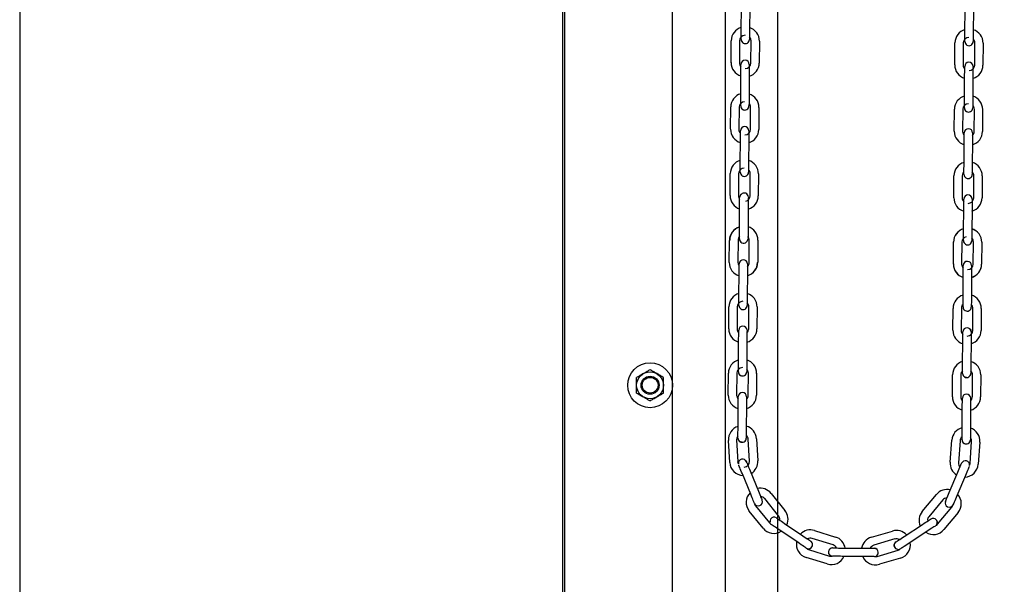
# Model space of a CAD drawing. Header units: inches. Extents: x 170 to 312, y 215 to 248.
# Tile 695 of 987: x 283.38 to 284.315, y 221.217 to 221.752. Entities that reach past the tile are written whole.
import ezdxf

# ---------------------------------------------------------------- set-up
doc = ezdxf.new("R2010")
doc.units = ezdxf.units.IN
doc.header["$LTSCALE"] = 0.25
doc.header["$MEASUREMENT"] = 0
doc.layers.add('ANNOTATIONS', color=1, linetype='Continuous')
doc.layers.add('MOTOR LH', color=7, linetype='Continuous')
doc.styles.add('ARIAL', font='arial.ttf', dxfattribs={"height": 0.09375})
doc.dimstyles.new('STANDARD$0', dxfattribs={"dimtxt": 0.09375, "dimasz": 0.09375, "dimexe": 0.03125, "dimexo": 0.046875, "dimgap": 0.09, "dimtad": 0, "dimtih": 1, "dimtoh": 1, "dimdec": 4, "dimzin": 0, "dimdsep": 46, "dimtxsty": 'ARIAL', "dimcen": 0.09, "dimadec": 0, "dimazin": 0, "dimtfac": 1, "dimtdec": 4, "dimtofl": 0, "dimtmove": 0, "dimatfit": 1, "dimfxl": 1, "dimtolj": 1, "dimtzin": 0, "dimarcsym": 0})

# ---------------------------------------------------------------- blocks, each defined once
blk = doc.blocks.new('*D111')
at = {"layer": 'ANNOTATIONS', "color": 0, "lineweight": -2, "transparency": 16777216}
for p, q in [((283.94286, 224.43674), (285.78883, 224.43674)), ((285.75758, 224.34299), (285.75758, 222.64335)), ((285.75758, 220.50886), (285.75758, 222.20849)), ((285.02705, 220.41511), (285.78883, 220.41511))]:
    blk.add_line(p, q, dxfattribs=at)
at = {"layer": 'ANNOTATIONS', "color": 0, "transparency": 16777216}
for points in [[(285.74195, 224.34299), (285.7732, 224.34299), (285.75758, 224.43674)], [(285.74195, 220.50886), (285.7732, 220.50886), (285.75758, 220.41511)]]:
    blk.add_solid(points, dxfattribs=at)
at = {"layer": 'defpoints', "color": 0, "transparency": 16777216}
for p in [(283.89599, 224.43674), (284.98018, 220.41511), (285.75758, 220.41511)]:
    blk.add_point(p, dxfattribs=at)
at = {"layer": 'ANNOTATIONS', "color": 0, "transparency": 16777216, "insert": (285.75758, 222.42592), "char_height": 0.09375, "attachment_point": 5, "style": 'ARIAL'}
blk.add_mtext('\\A1;OPENING\\PHEIGHT', dxfattribs=at)
blk = doc.blocks.new('*D112')
at = {"layer": 'ANNOTATIONS', "color": 0, "lineweight": -2, "transparency": 16777216}
for p, q in [((283.94286, 225.27272), (286.44381, 225.27272)), ((286.41256, 225.17897), (286.41256, 223.06135)), ((286.41256, 220.50886), (286.41256, 222.62649)), ((285.9474, 220.41511), (286.44381, 220.41511))]:
    blk.add_line(p, q, dxfattribs=at)
at = {"layer": 'ANNOTATIONS', "color": 0, "transparency": 16777216}
for points in [[(286.39694, 225.17897), (286.42819, 225.17897), (286.41256, 225.27272)], [(286.39694, 220.50886), (286.42819, 220.50886), (286.41256, 220.41511)]]:
    blk.add_solid(points, dxfattribs=at)
at = {"layer": 'defpoints', "color": 0, "transparency": 16777216}
for p in [(283.89599, 225.27272), (285.90052, 220.41511), (286.41256, 220.41511)]:
    blk.add_point(p, dxfattribs=at)
at = {"layer": 'ANNOTATIONS', "color": 0, "transparency": 16777216, "insert": (286.41256, 222.84392), "char_height": 0.09375, "attachment_point": 5, "style": 'ARIAL'}
blk.add_mtext('\\A1;TOTAL\\PHEIGHT', dxfattribs=at)

msp = doc.modelspace()

# ---------------------------------------------------------------- linework, layer by layer
at = {"layer": 'MOTOR LH'}
for p, q in [((283.38036, 225.91347), (283.38036, 220.41511)), ((283.89599, 220.41511), (283.89599, 225.91347)), ((283.89781, 220.41779), (283.89781, 225.22508)), ((284.00001, 220.41779), (284.00001, 225.22508)), ((284.05004, 224.94831), (284.05004, 220.41511)), ((284.10007, 220.41779), (284.10007, 224.60767)), ((284.0652, 221.743), (284.06535, 221.76386)), ((284.07323, 221.76381), (284.07308, 221.74294)), ((284.27755, 221.74103), (284.2777, 221.76189)), ((284.28558, 221.76184), (284.28543, 221.74097)), ((284.05553, 221.7117), (284.05568, 221.73255)), ((284.06355, 221.73238), (284.06341, 221.71151)), ((284.07443, 221.71143), (284.07458, 221.7323)), ((284.08245, 221.73224), (284.0823, 221.71138)), ((284.26788, 221.7096), (284.26803, 221.73047)), ((284.2759, 221.73041), (284.27575, 221.70954)), ((284.27749, 221.73178), (284.27749, 221.7318)), ((284.28678, 221.70947), (284.28693, 221.73033)), ((284.2948, 221.73028), (284.29465, 221.70941)), ((284.06476, 221.68), (284.06491, 221.70086)), ((284.07278, 221.70081), (284.07263, 221.67994)), ((284.27711, 221.67803), (284.27726, 221.6989)), ((284.28513, 221.69884), (284.28498, 221.67797)), ((284.05509, 221.64881), (284.05523, 221.66966)), ((284.06311, 221.66938), (284.06296, 221.64851)), ((284.07398, 221.64844), (284.07413, 221.6693)), ((284.082, 221.66925), (284.08186, 221.64838)), ((284.26744, 221.6466), (284.26758, 221.66747)), ((284.27546, 221.66741), (284.27531, 221.64655)), ((284.27704, 221.66879), (284.27704, 221.6688)), ((284.28633, 221.64647), (284.28648, 221.66733)), ((284.29435, 221.66728), (284.29421, 221.64641)), ((284.06298, 221.65205), (284.06296, 221.64851)), ((284.06431, 221.617), (284.06446, 221.63787)), ((284.07233, 221.63781), (284.07219, 221.61694)), ((284.27666, 221.61503), (284.27681, 221.6359)), ((284.28468, 221.63584), (284.28453, 221.61498)), ((284.05464, 221.58557), (284.05479, 221.60644)), ((284.06266, 221.60638), (284.06251, 221.58552)), ((284.07354, 221.58544), (284.07368, 221.6063)), ((284.08156, 221.60625), (284.08141, 221.58538)), ((284.26699, 221.5836), (284.26714, 221.60447)), ((284.27501, 221.60441), (284.27486, 221.58355)), ((284.28589, 221.58347), (284.28603, 221.60434)), ((284.29391, 221.60428), (284.29376, 221.58341)), ((284.06349, 221.55367), (284.06364, 221.57454)), ((284.07189, 221.57481), (284.07174, 221.55395)), ((284.27621, 221.55203), (284.27636, 221.5729)), ((284.27622, 221.55216), (284.27636, 221.57303)), ((284.28424, 221.57297), (284.28409, 221.55198)), ((284.28425, 221.57478), (284.28424, 221.57284)), ((284.05382, 221.52224), (284.05397, 221.54311)), ((284.06222, 221.54338), (284.06207, 221.52252)), ((284.07272, 221.52211), (284.07286, 221.54297)), ((284.08111, 221.54325), (284.08096, 221.52238)), ((284.26654, 221.52061), (284.26669, 221.54147)), ((284.26654, 221.52073), (284.26669, 221.54147)), ((284.26669, 221.54147), (284.26669, 221.5416)), ((284.27457, 221.54154), (284.27442, 221.52068)), ((284.27456, 221.54142), (284.27442, 221.52068)), ((284.27615, 221.54279), (284.27615, 221.54283)), ((284.28402, 221.54285), (284.28402, 221.54273)), ((284.28544, 221.52047), (284.28559, 221.54134)), ((284.28544, 221.5206), (284.28559, 221.54134)), ((284.28559, 221.54134), (284.28559, 221.54146)), ((284.29346, 221.54141), (284.29331, 221.52054)), ((284.29346, 221.54128), (284.29331, 221.52042)), ((284.27442, 221.52068), (284.27442, 221.52055)), ((284.06304, 221.49068), (284.06319, 221.51155)), ((284.07107, 221.51149), (284.07092, 221.49062)), ((284.27577, 221.48917), (284.27592, 221.51004)), ((284.28379, 221.50998), (284.28364, 221.48911)), ((284.05337, 221.45925), (284.05352, 221.48012)), ((284.06139, 221.48006), (284.06125, 221.4592)), ((284.06298, 221.48143), (284.06298, 221.48145)), ((284.07227, 221.45912), (284.07242, 221.47998)), ((284.08029, 221.47993), (284.08014, 221.45906)), ((284.2661, 221.45774), (284.26624, 221.47861)), ((284.27412, 221.47855), (284.27397, 221.45769)), ((284.28499, 221.45761), (284.28514, 221.47847)), ((284.29302, 221.47842), (284.29287, 221.45755)), ((284.0626, 221.42769), (284.06275, 221.44855)), ((284.07062, 221.4485), (284.07047, 221.42763)), ((284.27532, 221.42618), (284.27547, 221.44705)), ((284.28334, 221.44699), (284.2832, 221.42612)), ((284.05292, 221.39626), (284.05307, 221.41713)), ((284.06095, 221.41707), (284.0608, 221.39621)), ((284.07182, 221.39613), (284.07197, 221.41699)), ((284.07984, 221.41694), (284.0797, 221.39607)), ((284.26565, 221.39475), (284.2658, 221.41562)), ((284.27367, 221.41556), (284.27352, 221.3947)), ((284.28455, 221.39462), (284.2847, 221.41548)), ((284.29257, 221.41543), (284.29242, 221.39456)), ((284.06215, 221.3647), (284.0623, 221.38556)), ((284.07017, 221.38551), (284.07002, 221.36464)), ((284.27487, 221.36319), (284.27502, 221.38405)), ((284.2829, 221.384), (284.28275, 221.36313)), ((284.07311, 221.33355), (284.07187, 221.35438)), ((284.07973, 221.35485), (284.08097, 221.33402)), ((284.05425, 221.33242), (284.053, 221.35325)), ((284.06086, 221.35372), (284.06211, 221.33289)), ((284.26349, 221.33273), (284.26503, 221.35354)), ((284.27288, 221.35295), (284.27134, 221.33214)), ((284.28234, 221.33133), (284.28388, 221.35214)), ((284.29173, 221.35156), (284.29019, 221.33075)), ((284.07417, 221.30219), (284.06629, 221.32151)), ((284.07358, 221.32448), (284.08146, 221.30516)), ((284.2626, 221.30387), (284.27075, 221.32308)), ((284.278, 221.32001), (284.26985, 221.3008)), ((284.10059, 221.28188), (284.08745, 221.29809)), ((284.09356, 221.30305), (284.1067, 221.28684)), ((284.23709, 221.28592), (284.25046, 221.30194)), ((284.07888, 221.29115), (284.09202, 221.27494)), ((284.25651, 221.29689), (284.24314, 221.28087)), ((284.2516, 221.27381), (284.26497, 221.28983)), ((284.26001, 221.29086), (284.26107, 221.29019)), ((284.08591, 221.26998), (284.07277, 221.28619)), ((284.27102, 221.28479), (284.25765, 221.26876)), ((284.10626, 221.27456), (284.12354, 221.26286)), ((284.21992, 221.26218), (284.23736, 221.27363)), ((284.11912, 221.25634), (284.10185, 221.26804)), ((284.13478, 221.26783), (284.1547, 221.26163)), ((284.18874, 221.26139), (284.20875, 221.2673)), ((284.24169, 221.26705), (284.22425, 221.2556)), ((284.15237, 221.25411), (284.13244, 221.26031)), ((284.15203, 221.25124), (284.1519, 221.25124)), ((284.1519, 221.25124), (284.15221, 221.25124)), ((284.16115, 221.25117), (284.18202, 221.25103)), ((284.16128, 221.25117), (284.18202, 221.25103)), ((284.21098, 221.25975), (284.19097, 221.25384)), ((284.14676, 221.23607), (284.12683, 221.24226)), ((284.12917, 221.24978), (284.1491, 221.24359)), ((284.15769, 221.24332), (284.15595, 221.24334)), ((284.15942, 221.24331), (284.15755, 221.24332)), ((284.18196, 221.24315), (284.16123, 221.2433)), ((284.18209, 221.24315), (284.16123, 221.2433)), ((284.1839, 221.24314), (284.18196, 221.24315)), ((284.18563, 221.24313), (284.18376, 221.24314)), ((284.18723, 221.24311), (284.1855, 221.24313)), ((284.18863, 221.2431), (284.1871, 221.24312)), ((284.18978, 221.2431), (284.1885, 221.24311)), ((284.19064, 221.24309), (284.18965, 221.2431)), ((284.19117, 221.24309), (284.19051, 221.24309)), ((284.19409, 221.24327), (284.2141, 221.24918)), ((284.21633, 221.24162), (284.19632, 221.23572))]:
    msp.add_line(p, q, dxfattribs=at)
at = {"layer": 'MOTOR LH', "flags": 128}
for points in [[(284.06514, 221.73375), (284.06514, 221.73392), (284.06514, 221.73445), (284.06515, 221.7353), (284.06516, 221.73645), (284.06517, 221.73786), (284.06518, 221.73946), (284.06519, 221.74119), (284.0652, 221.743)], [(284.07308, 221.74294), (284.07306, 221.74114), (284.07305, 221.7394), (284.07304, 221.7378), (284.07303, 221.7364), (284.07302, 221.73525)], [(284.27749, 221.73178), (284.27749, 221.73196), (284.27749, 221.73248), (284.2775, 221.73334), (284.27751, 221.73449), (284.27752, 221.73589), (284.27753, 221.73749), (284.27754, 221.73922), (284.27755, 221.74103)], [(284.28543, 221.74097), (284.28541, 221.73917), (284.2854, 221.73743), (284.28539, 221.73583), (284.28538, 221.73443), (284.28537, 221.73328)], [(284.06704, 221.73035), (284.06754, 221.73009), (284.06905, 221.72978)], [(284.07303, 221.73609), (284.07302, 221.73525), (284.07302, 221.73439), (284.07301, 221.73387), (284.07301, 221.73372)], [(284.07301, 221.73387), (284.07301, 221.73369)], [(284.28538, 221.73412), (284.28537, 221.73328), (284.28537, 221.73243), (284.28536, 221.7319), (284.28536, 221.73176)], [(284.28536, 221.7319), (284.28536, 221.73172)], [(284.06495, 221.70772), (284.06496, 221.70856), (284.06497, 221.70941), (284.06497, 221.70994), (284.06497, 221.71012)], [(284.07285, 221.71006), (284.07284, 221.70988), (284.07284, 221.70936), (284.07283, 221.7085), (284.07283, 221.70735), (284.07282, 221.70595), (284.0728, 221.70435), (284.07279, 221.70261), (284.07278, 221.70081)], [(284.06491, 221.70086), (284.06492, 221.70267), (284.06493, 221.7044), (284.06494, 221.706), (284.06495, 221.70741), (284.06496, 221.70856)], [(284.27726, 221.6989), (284.27727, 221.7007), (284.27728, 221.70244), (284.27729, 221.70404), (284.2773, 221.70544), (284.27731, 221.70659)], [(284.2773, 221.70576), (284.27731, 221.70659), (284.27732, 221.70744), (284.27732, 221.70797), (284.27732, 221.70815)], [(284.28519, 221.70809), (284.28519, 221.70791), (284.28519, 221.70739), (284.28518, 221.70653), (284.28518, 221.70538), (284.28517, 221.70398), (284.28515, 221.70238), (284.28514, 221.70065), (284.28513, 221.69884)], [(284.06469, 221.67075), (284.06469, 221.67092), (284.0647, 221.67145), (284.0647, 221.67231), (284.06471, 221.67346), (284.06472, 221.67486), (284.06473, 221.67646), (284.06474, 221.67819), (284.06476, 221.68)], [(284.07258, 221.67309), (284.07258, 221.67225), (284.07257, 221.6714), (284.07257, 221.67087), (284.07257, 221.67073)], [(284.07263, 221.67994), (284.07262, 221.67814), (284.07261, 221.6764), (284.07259, 221.6748), (284.07258, 221.6734), (284.07258, 221.67225)], [(284.27704, 221.66878), (284.27704, 221.66896), (284.27705, 221.66948), (284.27705, 221.67034), (284.27706, 221.67149), (284.27707, 221.67289), (284.27708, 221.67449), (284.27709, 221.67623), (284.27711, 221.67803)], [(284.28498, 221.67797), (284.28497, 221.67617), (284.28496, 221.67443), (284.28494, 221.67283), (284.28493, 221.67143), (284.28493, 221.67028)], [(284.06659, 221.66735), (284.0671, 221.66709), (284.0686, 221.66678)], [(284.07257, 221.67087), (284.07257, 221.67069)], [(284.28493, 221.67112), (284.28493, 221.67028), (284.28492, 221.66943), (284.28492, 221.6689), (284.28492, 221.66876)], [(284.28492, 221.6689), (284.28492, 221.66872)], [(284.06446, 221.63787), (284.06447, 221.63967), (284.06448, 221.64141), (284.0645, 221.64301), (284.06451, 221.64441), (284.06451, 221.64556)], [(284.06451, 221.64473), (284.06451, 221.64556), (284.06452, 221.64641), (284.06452, 221.64694), (284.06453, 221.64711)], [(284.06452, 221.64694), (284.06453, 221.64712)], [(284.0724, 221.64706), (284.0724, 221.64688), (284.07239, 221.64636), (284.07239, 221.6455), (284.07238, 221.64435), (284.07237, 221.64295), (284.07236, 221.64135), (284.07235, 221.63961), (284.07233, 221.63781)], [(284.27681, 221.6359), (284.27682, 221.6377), (284.27683, 221.63944), (284.27685, 221.64104), (284.27686, 221.64244), (284.27686, 221.64359)], [(284.27686, 221.64276), (284.27686, 221.64359), (284.27687, 221.64445), (284.27687, 221.64497), (284.27687, 221.64515)], [(284.28474, 221.64353), (284.28473, 221.64238), (284.28472, 221.64098), (284.28471, 221.63938), (284.2847, 221.63765), (284.28468, 221.63584)], [(284.28475, 221.64509), (284.28475, 221.64492), (284.28474, 221.64439), (284.28474, 221.64353), (284.28473, 221.6427)], [(284.06425, 221.60775), (284.06425, 221.60793), (284.06425, 221.60845), (284.06426, 221.60931), (284.06427, 221.61046), (284.06428, 221.61186), (284.06429, 221.61346), (284.0643, 221.6152), (284.06431, 221.617)], [(284.07219, 221.61694), (284.07217, 221.61514), (284.07216, 221.6134), (284.07215, 221.6118), (284.07214, 221.6104), (284.07213, 221.60925)], [(284.07214, 221.61009), (284.07213, 221.60925), (284.07212, 221.6084), (284.07212, 221.60787), (284.07212, 221.60769)], [(284.2766, 221.60579), (284.2766, 221.60596), (284.2766, 221.60648), (284.27661, 221.60734), (284.27661, 221.60818)], [(284.27661, 221.60734), (284.27661, 221.60849), (284.27662, 221.60989), (284.27664, 221.61149), (284.27665, 221.61323), (284.27666, 221.61503)], [(284.28449, 221.60812), (284.28448, 221.60728), (284.28447, 221.60643), (284.28447, 221.6059), (284.28447, 221.60576)], [(284.28453, 221.61498), (284.28452, 221.61317), (284.28451, 221.61144), (284.2845, 221.60984), (284.28449, 221.60843), (284.28448, 221.60728)], [(284.06614, 221.60435), (284.06665, 221.60409), (284.06815, 221.60378)], [(284.2766, 221.60578), (284.2766, 221.60596)], [(284.28447, 221.6059), (284.28447, 221.60572)], [(284.06364, 221.57454), (284.06365, 221.57634), (284.06366, 221.57808), (284.06368, 221.57968), (284.06369, 221.58108), (284.06369, 221.58223)], [(284.06369, 221.58214), (284.06369, 221.58223), (284.0637, 221.58308), (284.0637, 221.58361), (284.0637, 221.58379)], [(284.07195, 221.58406), (284.07195, 221.58389), (284.07195, 221.58336), (284.07194, 221.5825), (284.07193, 221.58135), (284.07192, 221.57995), (284.07191, 221.57835), (284.0719, 221.57662), (284.07189, 221.57481)], [(284.27636, 221.5729), (284.27638, 221.5747), (284.27639, 221.57644), (284.2764, 221.57804), (284.27641, 221.57944), (284.27642, 221.58059), (284.27642, 221.58157)], [(284.27636, 221.57303), (284.27638, 221.57483), (284.27639, 221.57657), (284.2764, 221.57817), (284.27641, 221.57957), (284.27642, 221.58072)], [(284.27642, 221.58145), (284.27643, 221.5821)], [(284.27643, 221.5821), (284.27643, 221.58228)], [(284.27643, 221.58197), (284.27643, 221.58215)], [(284.2843, 221.5821), (284.28401, 221.5836), (284.28361, 221.58436)], [(284.2843, 221.58222), (284.2843, 221.58204), (284.2843, 221.58152), (284.28429, 221.58066), (284.28428, 221.57951), (284.28427, 221.57811), (284.28426, 221.57651), (284.28425, 221.57478)], [(284.2843, 221.5821), (284.2843, 221.58192), (284.2843, 221.58139), (284.28429, 221.58054), (284.28428, 221.57939), (284.28427, 221.57798), (284.28426, 221.57638), (284.28425, 221.57465)], [(284.06344, 221.54598), (284.06344, 221.54713), (284.06345, 221.54853), (284.06347, 221.55013), (284.06348, 221.55187), (284.06349, 221.55367)], [(284.07174, 221.55395), (284.07173, 221.55214), (284.07171, 221.55041), (284.0717, 221.54881), (284.07169, 221.5474), (284.07168, 221.54625)], [(284.27615, 221.54278), (284.27615, 221.54296), (284.27615, 221.54349), (284.27616, 221.54434), (284.27617, 221.54549), (284.27618, 221.54689), (284.27619, 221.54849), (284.2762, 221.55036)], [(284.2762, 221.55036), (284.27622, 221.55216)], [(284.2762, 221.55023), (284.27621, 221.55203)], [(284.28408, 221.5503), (284.28406, 221.54844), (284.28405, 221.54684), (284.28404, 221.54544), (284.28403, 221.54429)], [(284.28409, 221.55211), (284.28408, 221.5503)], [(284.28409, 221.55198), (284.28408, 221.55017)], [(284.06343, 221.54443), (284.06343, 221.5446), (284.06343, 221.54512), (284.06344, 221.54598), (284.06344, 221.54674)], [(284.06343, 221.54442), (284.06343, 221.5446)], [(284.06464, 221.54154), (284.06583, 221.54076), (284.06733, 221.54045)], [(284.07169, 221.54635), (284.07168, 221.54625), (284.07168, 221.5454), (284.07167, 221.54487), (284.07167, 221.54473)], [(284.07167, 221.54487), (284.07167, 221.54469)], [(284.27615, 221.54291), (284.27615, 221.54309), (284.27616, 221.54361), (284.27616, 221.54447), (284.27617, 221.54562), (284.27618, 221.54702), (284.27619, 221.54862)], [(284.28406, 221.54856), (284.28405, 221.54697), (284.28404, 221.54556), (284.28404, 221.54441), (284.28403, 221.54356), (284.28403, 221.54303), (284.28402, 221.54285)], [(284.28404, 221.54512), (284.28403, 221.54429), (284.28403, 221.54343), (284.28402, 221.54293)], [(284.28403, 221.54343), (284.28402, 221.5429), (284.28402, 221.54273)], [(284.06319, 221.51155), (284.0632, 221.51335), (284.06322, 221.51509), (284.06323, 221.51669), (284.06324, 221.51809), (284.06325, 221.51924)], [(284.06325, 221.51914), (284.06325, 221.51924), (284.06325, 221.52009), (284.06326, 221.52062), (284.06326, 221.5208)], [(284.07112, 221.51918), (284.07111, 221.51803), (284.0711, 221.51663), (284.07109, 221.51503), (284.07108, 221.51329), (284.07107, 221.51149)], [(284.07113, 221.52074), (284.07113, 221.52056), (284.07113, 221.52004), (284.07112, 221.51918), (284.07111, 221.51834)], [(284.07207, 221.51935), (284.07151, 221.51869), (284.07111, 221.51833)], [(284.27592, 221.51004), (284.27593, 221.51184), (284.27594, 221.51358), (284.27595, 221.51518), (284.27596, 221.51658), (284.27597, 221.51773)], [(284.27597, 221.51689), (284.27597, 221.51773), (284.27598, 221.51858), (284.27598, 221.51911), (284.27598, 221.51929)], [(284.28386, 221.51923), (284.28386, 221.51905), (284.28385, 221.51853), (284.28385, 221.51767), (284.28384, 221.51652), (284.28383, 221.51512), (284.28382, 221.51352), (284.2838, 221.51179), (284.28379, 221.50998)], [(284.06298, 221.48143), (284.06298, 221.48161), (284.06298, 221.48213), (284.06299, 221.48299), (284.063, 221.48414), (284.06301, 221.48554), (284.06302, 221.48714), (284.06303, 221.48887), (284.06304, 221.49068)], [(284.07092, 221.49062), (284.0709, 221.48882), (284.07089, 221.48708), (284.07088, 221.48548), (284.07087, 221.48408), (284.07086, 221.48293)], [(284.27571, 221.48148), (284.27572, 221.48263), (284.27573, 221.48403), (284.27574, 221.48563), (284.27576, 221.48737), (284.27577, 221.48917)], [(284.28364, 221.48911), (284.28363, 221.48731), (284.28362, 221.48557), (284.28361, 221.48397), (284.2836, 221.48257), (284.28359, 221.48142)], [(284.07087, 221.48377), (284.07086, 221.48293), (284.07086, 221.48208), (284.07085, 221.48155), (284.07085, 221.48137)], [(284.2757, 221.47992), (284.2757, 221.4801), (284.27571, 221.48062), (284.27571, 221.48148), (284.27572, 221.48232)], [(284.28359, 221.48226), (284.28359, 221.48142), (284.28358, 221.48057), (284.28358, 221.48004), (284.28358, 221.47986)], [(284.06279, 221.45541), (284.0628, 221.45625), (284.06281, 221.4571), (284.06281, 221.45763), (284.06281, 221.4578)], [(284.06281, 221.45763), (284.06281, 221.45781)], [(284.07068, 221.45775), (284.07068, 221.45757), (284.07068, 221.45705), (284.07067, 221.45619), (284.07067, 221.45535)], [(284.28234, 221.45897), (284.28312, 221.45775), (284.28341, 221.45624)], [(284.06275, 221.44855), (284.06276, 221.45036), (284.06277, 221.4521), (284.06278, 221.45369), (284.06279, 221.4551), (284.0628, 221.45625)], [(284.07067, 221.45619), (284.07067, 221.45504), (284.07066, 221.45364), (284.07064, 221.45204), (284.07063, 221.4503), (284.07062, 221.4485)], [(284.27547, 221.44705), (284.27548, 221.44885), (284.2755, 221.45059), (284.27551, 221.45219), (284.27552, 221.45359), (284.27552, 221.45474)], [(284.27552, 221.4539), (284.27552, 221.45474), (284.27553, 221.45559), (284.27553, 221.45612), (284.27554, 221.4563)], [(284.28341, 221.45624), (284.28341, 221.45606), (284.2834, 221.45554), (284.2834, 221.45468), (284.28339, 221.45353), (284.28338, 221.45213), (284.28337, 221.45053), (284.28336, 221.44879), (284.28334, 221.44699)], [(284.06253, 221.41844), (284.06253, 221.41862), (284.06254, 221.41914), (284.06254, 221.42), (284.06255, 221.42115), (284.06256, 221.42255), (284.06257, 221.42415), (284.06258, 221.42588), (284.0626, 221.42769)], [(284.07042, 221.42078), (284.07042, 221.41994), (284.07041, 221.41909), (284.07041, 221.41856), (284.07041, 221.41838)], [(284.07047, 221.42763), (284.07046, 221.42583), (284.07045, 221.42409), (284.07043, 221.42249), (284.07042, 221.42109), (284.07042, 221.41994)], [(284.27526, 221.41693), (284.27526, 221.41711), (284.27526, 221.41763), (284.27527, 221.41849), (284.27527, 221.41933)], [(284.27527, 221.41849), (284.27528, 221.41964), (284.27529, 221.42104), (284.2753, 221.42264), (284.27531, 221.42437), (284.27532, 221.42618)], [(284.28315, 221.41927), (284.28314, 221.41843), (284.28314, 221.41758), (284.28313, 221.41705), (284.28313, 221.41687)], [(284.2832, 221.42612), (284.28318, 221.42432), (284.28317, 221.42258), (284.28316, 221.42098), (284.28315, 221.41958), (284.28314, 221.41843)], [(284.06375, 221.41556), (284.06494, 221.41478), (284.06644, 221.41447)], [(284.27526, 221.41693), (284.27526, 221.41711)], [(284.27917, 221.41296), (284.27766, 221.41327), (284.27645, 221.41407)], [(284.0623, 221.38556), (284.06231, 221.38737), (284.06232, 221.3891), (284.06233, 221.3907), (284.06234, 221.39211), (284.06235, 221.39326)], [(284.06235, 221.39242), (284.06235, 221.39326), (284.06236, 221.39411), (284.06236, 221.39464), (284.06236, 221.39482)], [(284.07023, 221.3932), (284.07022, 221.39205), (284.07021, 221.39065), (284.0702, 221.38905), (284.07018, 221.38731), (284.07017, 221.38551)], [(284.07024, 221.39476), (284.07024, 221.39458), (284.07023, 221.39406), (284.07023, 221.3932), (284.07022, 221.39236)], [(284.27502, 221.38405), (284.27504, 221.38586), (284.27505, 221.3876), (284.27506, 221.3892), (284.27507, 221.3906), (284.27508, 221.39175)], [(284.27507, 221.39091), (284.27508, 221.39175), (284.27508, 221.3926), (284.27509, 221.39313), (284.27509, 221.39331)], [(284.28295, 221.39169), (284.28294, 221.39054), (284.28293, 221.38914), (284.28292, 221.38754), (284.28291, 221.3858), (284.2829, 221.384)], [(284.28296, 221.39325), (284.28296, 221.39307), (284.28296, 221.39255), (284.28295, 221.39169), (284.28295, 221.39085)], [(284.0621, 221.35701), (284.0621, 221.35816), (284.06211, 221.35956), (284.06212, 221.36116), (284.06214, 221.36289), (284.06215, 221.3647)], [(284.07002, 221.36464), (284.07001, 221.36284), (284.07, 221.3611), (284.06999, 221.3595), (284.06998, 221.3581), (284.06997, 221.35695)], [(284.27482, 221.3555), (284.27483, 221.35665), (284.27484, 221.35805), (284.27485, 221.35965), (284.27486, 221.36138), (284.27487, 221.36319)], [(284.06208, 221.35545), (284.06209, 221.35562), (284.06209, 221.35615), (284.0621, 221.35701), (284.0621, 221.35746)], [(284.06208, 221.35545), (284.06209, 221.35562)], [(284.06997, 221.35695), (284.06996, 221.3561), (284.06996, 221.35557), (284.06996, 221.35539)], [(284.06998, 221.35814), (284.06998, 221.3581)], [(284.27481, 221.35394), (284.27481, 221.35412), (284.27481, 221.35464), (284.27482, 221.3555)], [(284.27481, 221.35394), (284.27481, 221.35412)], [(284.27483, 221.35665), (284.27483, 221.35668)], [(284.2827, 221.35589), (284.28269, 221.35544), (284.28269, 221.35459), (284.28268, 221.35406), (284.28268, 221.35392)], [(284.28268, 221.35406), (284.28268, 221.35388)], [(284.28275, 221.36313), (284.28274, 221.36133), (284.28272, 221.35959), (284.28271, 221.35799), (284.2827, 221.35659), (284.28269, 221.35544)], [(284.06599, 221.35148), (284.06449, 221.35179), (284.0633, 221.35257)], [(284.276, 221.35108), (284.27721, 221.35028), (284.27872, 221.34997)], [(284.06253, 221.33111), (284.06227, 221.33186), (284.06211, 221.33289)], [(284.06629, 221.32151), (284.06561, 221.32318), (284.06495, 221.32479), (284.06435, 221.32627), (284.06382, 221.32757), (284.06339, 221.32863), (284.06306, 221.32942), (284.06286, 221.32991), (284.06283, 221.32999)], [(284.06916, 221.33441), (284.06924, 221.33433), (284.07009, 221.33305)], [(284.07009, 221.33305), (284.07016, 221.33288), (284.07036, 221.3324), (284.07068, 221.3316), (284.07111, 221.33054), (284.07164, 221.32924), (284.07225, 221.32776), (284.0729, 221.32615), (284.07358, 221.32448)], [(284.27075, 221.32308), (284.27145, 221.32474), (284.27213, 221.32634), (284.27276, 221.32781), (284.2733, 221.3291), (284.27375, 221.33016)], [(284.27285, 221.32803), (284.2733, 221.3291)], [(284.27375, 221.33016), (284.27409, 221.33095), (284.27429, 221.33143), (284.27436, 221.33159)], [(284.27429, 221.33143), (284.27436, 221.3316)], [(284.27952, 221.33369), (284.27802, 221.334), (284.27654, 221.33372)], [(284.28158, 221.32844), (284.28154, 221.32836), (284.28133, 221.32787), (284.281, 221.32709), (284.28055, 221.32603), (284.28, 221.32474), (284.27938, 221.32327), (284.2787, 221.32167), (284.278, 221.32001)], [(284.28189, 221.32956), (284.28216, 221.3303), (284.28234, 221.33133)], [(284.07765, 221.29365), (284.07759, 221.29378), (284.07739, 221.29427), (284.07707, 221.29506), (284.07664, 221.29613), (284.07611, 221.29743), (284.0755, 221.29891), (284.07485, 221.30051), (284.07417, 221.30219)], [(284.08146, 221.30516), (284.08214, 221.30349), (284.08279, 221.30188), (284.0834, 221.3004), (284.08393, 221.2991), (284.08436, 221.29803)], [(284.08354, 221.30006), (284.08393, 221.2991)], [(284.08436, 221.29803), (284.08468, 221.29724), (284.08488, 221.29676), (284.08495, 221.29659)], [(284.25959, 221.29679), (284.26004, 221.29785), (284.26059, 221.29914), (284.26121, 221.30061), (284.26189, 221.30221), (284.2626, 221.30387)], [(284.26004, 221.29785), (284.26045, 221.2988)], [(284.26985, 221.3008), (284.26914, 221.29914), (284.26846, 221.29754), (284.26784, 221.29607), (284.26729, 221.29477), (284.26684, 221.29372), (284.26651, 221.29293), (284.2663, 221.29244), (284.26624, 221.29231)], [(284.25898, 221.29536), (284.25905, 221.29552)], [(284.25899, 221.29536), (284.25905, 221.29552), (284.25926, 221.296), (284.25959, 221.29679)], [(284.0986, 221.27975), (284.09875, 221.27965), (284.09919, 221.27936), (284.09989, 221.27888), (284.10085, 221.27823), (284.10201, 221.27745), (284.10333, 221.27655), (284.10477, 221.27558), (284.10626, 221.27456)], [(284.09313, 221.2787), (284.09254, 221.27728), (284.09252, 221.27578)], [(284.10185, 221.26804), (284.10035, 221.26906), (284.09891, 221.27003), (284.09759, 221.27093), (284.09643, 221.27171), (284.09548, 221.27236), (284.09477, 221.27284), (284.09433, 221.27313), (284.09421, 221.27322)], [(284.23736, 221.27363), (284.23887, 221.27462), (284.24032, 221.27558), (284.24166, 221.27645), (284.24283, 221.27722), (284.24379, 221.27786), (284.24451, 221.27833), (284.24495, 221.27861), (284.24509, 221.27871)], [(284.24939, 221.27211), (284.24927, 221.27203), (284.24883, 221.27174), (284.24811, 221.27128), (284.24715, 221.27064), (284.24598, 221.26987), (284.24464, 221.269), (284.24319, 221.26804), (284.24169, 221.26705)], [(284.25055, 221.27758), (284.25112, 221.27616), (284.25112, 221.27466)], [(284.12354, 221.26286), (284.12503, 221.26185), (284.12647, 221.26087), (284.12779, 221.25998), (284.12895, 221.25919), (284.12991, 221.25855)], [(284.21349, 221.25795), (284.21445, 221.25858), (284.21563, 221.25935), (284.21696, 221.26023), (284.21841, 221.26119), (284.21992, 221.26218)], [(284.12676, 221.25117), (284.12663, 221.25125), (284.1262, 221.25155), (284.12549, 221.25203), (284.12454, 221.25267), (284.12338, 221.25346), (284.12205, 221.25436), (284.12062, 221.25533), (284.11912, 221.25634)], [(284.1281, 221.25977), (284.12895, 221.25919)], [(284.12988, 221.25058), (284.13116, 221.25112), (284.13225, 221.2522)], [(284.12991, 221.25855), (284.13061, 221.25807), (284.13105, 221.25777), (284.1312, 221.25767)], [(284.15208, 221.25124), (284.15273, 221.25123)], [(284.1526, 221.25123), (284.15346, 221.25123)], [(284.15273, 221.25123), (284.15359, 221.25123)], [(284.15346, 221.25123), (284.15461, 221.25122), (284.15601, 221.25121), (284.15774, 221.2512)], [(284.15359, 221.25123), (284.15474, 221.25122), (284.15614, 221.25121)], [(284.15461, 221.25122), (284.15564, 221.25121)], [(284.15474, 221.25122), (284.15564, 221.25121)], [(284.15761, 221.2512), (284.15935, 221.25119), (284.16115, 221.25117)], [(284.15774, 221.2512), (284.15948, 221.25119), (284.16128, 221.25117)], [(284.18202, 221.25103), (284.18382, 221.25101), (284.18556, 221.251), (284.18716, 221.25099), (284.18869, 221.25098)], [(284.21106, 221.25164), (284.21048, 221.25307), (284.21049, 221.25457)], [(284.21219, 221.2571), (284.21234, 221.25719), (284.21278, 221.25748), (284.21349, 221.25795)], [(284.21219, 221.2571), (284.21234, 221.25719)], [(284.21445, 221.25858), (284.21532, 221.25915)], [(284.22425, 221.2556), (284.22274, 221.2546), (284.22129, 221.25365), (284.21995, 221.25277), (284.21878, 221.252), (284.21782, 221.25137), (284.2171, 221.2509), (284.21666, 221.25061), (284.21654, 221.25053)], [(284.15051, 221.24361), (284.15034, 221.24368), (284.1493, 221.24432)], [(284.14941, 221.24434), (284.15047, 221.24367), (284.15146, 221.2434)], [(284.15268, 221.24336), (284.15202, 221.24336), (284.15187, 221.24336)], [(284.15215, 221.24336), (284.15202, 221.24336)], [(284.15609, 221.24334), (284.15455, 221.24335), (284.1534, 221.24335), (284.15255, 221.24336)], [(284.15468, 221.24335), (284.15353, 221.24335), (284.15268, 221.24336)], [(284.16109, 221.2433), (284.15929, 221.24331)], [(284.16123, 221.2433), (284.15942, 221.24331)], [(284.18215, 221.25102), (284.18395, 221.25101)], [(284.18269, 221.25102), (284.18395, 221.25101), (284.18569, 221.251)], [(284.18569, 221.251), (284.18729, 221.25099)], [(284.18856, 221.25098), (284.18971, 221.25097), (284.1907, 221.25096)], [(284.18869, 221.25098), (284.18984, 221.25097)], [(284.19056, 221.25096), (284.19122, 221.25096)], [(284.19117, 221.24309), (284.19103, 221.24309)], [(284.19109, 221.25096), (284.19127, 221.25096)], [(284.19131, 221.24309), (284.19117, 221.24309)], [(284.19122, 221.25096), (284.1914, 221.25096)], [(284.19122, 221.25096), (284.19127, 221.25096)], [(284.19127, 221.25096), (284.19277, 221.25065), (284.19381, 221.25001)]]:
    msp.add_lwpolyline(points, dxfattribs=at)
at = {"layer": 'MOTOR LH'}
for radius in [0.02129, 0.01277, 0.00852, 0.0075]:
    msp.add_circle((283.97872, 221.40564), radius, dxfattribs=at)
for centre, radius, start, end in [((284.06887, 221.73245), 0.01319, 106.06756, 179.59345), ((284.06887, 221.73234), 0.00531, 89.59345, 179.59345), ((284.06926, 221.73234), 0.01319, 359.59345, 73.11934), ((284.28122, 221.73037), 0.01319, 106.06756, 179.59345), ((284.28161, 221.73037), 0.01319, 359.59345, 73.11934), ((284.06907, 221.73372), 0.00394, 179.59345, 359.59347), ((284.06926, 221.73234), 0.00531, 359.59345, 44.86819), ((284.28122, 221.73037), 0.00531, 89.59345, 179.59345), ((284.28142, 221.73175), 0.00394, 179.59345, 359.59347), ((284.28161, 221.73037), 0.00531, 359.59345, 44.8683), ((284.06872, 221.7117), 0.01319, 179.59345, 253.12364), ((284.06872, 221.71148), 0.00531, 179.59345, 224.88327), ((284.06891, 221.71009), 0.00394, 359.59345, 179.59343), ((284.06911, 221.71147), 0.00531, 269.59345, 359.59345), ((284.06911, 221.71147), 0.01319, 286.07186, 359.59345), ((284.28107, 221.70951), 0.01319, 179.59345, 253.12364), ((284.28107, 221.70951), 0.00531, 179.59345, 224.88293), ((284.28126, 221.70812), 0.00394, 359.59345, 179.59343), ((284.28146, 221.7095), 0.00531, 269.59345, 359.59345), ((284.28146, 221.7095), 0.01319, 286.07186, 359.59345), ((284.06842, 221.66957), 0.01319, 106.06756, 179.59345), ((284.06882, 221.66934), 0.01319, 359.59345, 73.11934), ((284.06842, 221.66934), 0.00531, 89.59345, 179.59345), ((284.06882, 221.66934), 0.00531, 359.59345, 44.86854), ((284.28077, 221.66737), 0.01319, 106.06756, 179.59345), ((284.28077, 221.66737), 0.00531, 89.59345, 179.59345), ((284.28117, 221.66737), 0.01319, 359.59345, 73.11934), ((284.06863, 221.67072), 0.00394, 179.59345, 359.59347), ((284.28098, 221.66875), 0.00394, 179.59345, 359.59347), ((284.28117, 221.66737), 0.00531, 359.59345, 44.86818), ((284.06827, 221.64848), 0.01319, 179.59345, 253.12364), ((284.06827, 221.64848), 0.00531, 179.59345, 224.88327), ((284.06846, 221.64709), 0.00394, 359.59345, 179.59343), ((284.06867, 221.64847), 0.00531, 269.59345, 359.59345), ((284.06867, 221.64847), 0.01319, 286.07186, 359.59345), ((284.28062, 221.64651), 0.01319, 179.59345, 253.12364), ((284.28062, 221.64651), 0.00531, 179.59345, 224.8831), ((284.28081, 221.64512), 0.00394, 359.59345, 179.59343), ((284.28102, 221.64651), 0.01319, 286.07186, 359.59345), ((284.28102, 221.64651), 0.00531, 314.33315, 359.59345), ((284.06798, 221.60634), 0.01319, 106.06756, 179.59345), ((284.06837, 221.60634), 0.01319, 359.59345, 73.11934), ((284.28033, 221.60438), 0.01319, 106.06756, 179.59345), ((284.28072, 221.60437), 0.01319, 359.59345, 73.11934), ((284.06798, 221.60634), 0.00531, 89.59345, 179.59345), ((284.06818, 221.60772), 0.00394, 179.59345, 359.59347), ((284.06837, 221.60634), 0.00531, 359.59345, 44.86854), ((284.28033, 221.60438), 0.00531, 134.31808, 179.59345), ((284.28072, 221.60437), 0.00531, 359.59345, 44.86822), ((284.28053, 221.60575), 0.00394, 179.59345, 359.59347), ((284.06802, 221.58409), 0.00394, 359.59345, 137.9449), ((284.06783, 221.58548), 0.01319, 179.59345, 251.4302), ((284.06783, 221.58548), 0.00531, 179.59345, 218.92107), ((284.06764, 221.58376), 0.00394, 127.84813, 179.59345), ((284.06822, 221.58548), 0.00531, 284.94724, 359.59345), ((284.06822, 221.58548), 0.01319, 286.07186, 359.59345), ((284.28018, 221.58351), 0.01319, 179.59345, 253.12364), ((284.28018, 221.58351), 0.00531, 179.59345, 224.88319), ((284.28037, 221.58225), 0.00394, 359.59345, 179.59343), ((284.28057, 221.58351), 0.00531, 269.59345, 359.59345), ((284.28057, 221.58351), 0.01319, 286.07186, 359.59345), ((284.06716, 221.54301), 0.01319, 106.06756, 179.59345), ((284.06753, 221.54335), 0.01319, 107.76104, 179.59345), ((284.06792, 221.54334), 0.01319, 359.59345, 73.11934), ((284.27988, 221.5415), 0.01319, 106.06756, 179.59345), ((284.27988, 221.54138), 0.01319, 106.06756, 179.59345), ((284.28027, 221.5415), 0.01319, 359.59345, 73.11934), ((284.28027, 221.54137), 0.01319, 359.59345, 73.11934), ((284.06753, 221.54335), 0.00531, 135.92482, 179.59345), ((284.06736, 221.54439), 0.00394, 179.59345, 315.12856), ((284.06774, 221.54472), 0.00394, 307.84814, 359.59345), ((284.06755, 221.54301), 0.00531, 359.59345, 44.86854), ((284.27988, 221.54138), 0.00531, 103.25039, 179.59345), ((284.28009, 221.54288), 0.00394, 179.59345, 225.91738), ((284.28009, 221.54275), 0.00394, 179.59345, 359.59347), ((284.28027, 221.5415), 0.00531, 359.59345, 44.86854), ((284.28027, 221.54137), 0.00531, 359.59345, 44.86808), ((284.06701, 221.52215), 0.01319, 179.59345, 253.11934), ((284.06738, 221.52248), 0.00531, 179.59345, 218.90436), ((284.06719, 221.52077), 0.00394, 359.59345, 179.59343), ((284.06778, 221.52248), 0.01319, 284.38877, 359.59345), ((284.0674, 221.52215), 0.01319, 286.06756, 359.59345), ((284.0674, 221.52215), 0.00531, 314.31864, 359.59345), ((284.27992, 221.51926), 0.00394, 359.59345, 179.59343), ((284.27973, 221.52064), 0.01319, 179.59345, 253.11934), ((284.27973, 221.52051), 0.01319, 179.59345, 253.11934), ((284.27973, 221.52064), 0.00531, 179.59345, 224.86854), ((284.27973, 221.52051), 0.00531, 179.59345, 224.86894), ((284.28013, 221.52064), 0.00531, 269.59345, 359.59345), ((284.28013, 221.52064), 0.01319, 286.06756, 359.59345), ((284.28013, 221.52051), 0.01319, 286.06756, 359.59345), ((284.06671, 221.48002), 0.01319, 106.06756, 179.59345), ((284.06671, 221.48002), 0.00531, 89.59345, 179.59345), ((284.0671, 221.48002), 0.01319, 359.59345, 73.11934), ((284.27943, 221.47851), 0.01319, 106.06756, 179.59345), ((284.27983, 221.47851), 0.01319, 359.59345, 73.11934), ((284.06692, 221.4814), 0.00394, 179.59345, 359.59347), ((284.0671, 221.48002), 0.00531, 359.59345, 44.86854), ((284.27943, 221.47851), 0.00531, 134.31785, 179.59345), ((284.27964, 221.47989), 0.00394, 179.59345, 359.59347), ((284.27983, 221.47851), 0.00531, 359.59345, 44.86837), ((284.06656, 221.45916), 0.01319, 179.59345, 253.11934), ((284.06656, 221.45916), 0.00531, 179.59345, 224.86854), ((284.06675, 221.45778), 0.00394, 359.59345, 179.59343), ((284.06695, 221.45916), 0.01319, 286.06756, 359.59345), ((284.06695, 221.45916), 0.00531, 314.31903, 359.59345), ((284.27929, 221.45765), 0.01319, 179.59345, 253.11934), ((284.27929, 221.45765), 0.00531, 179.59345, 224.86854), ((284.27947, 221.45627), 0.00394, 359.59345, 179.59343), ((284.27968, 221.45765), 0.00531, 269.59345, 359.59345), ((284.27968, 221.45765), 0.01319, 286.06756, 359.59345), ((284.06626, 221.41703), 0.01319, 106.06756, 179.59345), ((284.06666, 221.41703), 0.01319, 359.59345, 73.11934), ((284.06626, 221.41703), 0.00531, 89.59345, 179.59345), ((284.06666, 221.41703), 0.00531, 359.59345, 44.86854), ((284.27899, 221.41552), 0.01319, 106.06756, 179.59345), ((284.27899, 221.41552), 0.00531, 134.31778, 179.59345), ((284.27938, 221.41552), 0.00531, 359.59345, 44.86854), ((284.27938, 221.41552), 0.01319, 359.59345, 73.11934), ((284.06647, 221.41841), 0.00394, 179.59345, 359.59347), ((284.27919, 221.4169), 0.00394, 179.59345, 359.59347), ((284.06611, 221.39617), 0.01319, 179.59345, 253.11934), ((284.06611, 221.39617), 0.00531, 179.59345, 224.86854), ((284.0663, 221.39479), 0.00394, 359.59345, 179.59343), ((284.06651, 221.39616), 0.01319, 286.06756, 359.59345), ((284.06651, 221.39616), 0.00531, 314.31881, 359.59345), ((284.27884, 221.39466), 0.01319, 179.59345, 253.11934), ((284.27884, 221.39466), 0.00531, 179.59345, 224.86854), ((284.27903, 221.39328), 0.00394, 359.59345, 179.59343), ((284.27923, 221.39466), 0.01319, 286.06756, 359.59345), ((284.27923, 221.39466), 0.00531, 314.31868, 359.59345), ((284.06617, 221.35404), 0.01319, 107.68463, 183.42299), ((284.06656, 221.35406), 0.01319, 3.42299, 74.71907), ((284.27819, 221.35256), 0.01319, 104.46783, 175.76391), ((284.27858, 221.35253), 0.01319, 355.76391, 71.50227), ((284.06617, 221.35404), 0.00531, 139.99843, 183.42299), ((284.06602, 221.35542), 0.00394, 179.59345, 359.59347), ((284.06656, 221.35406), 0.00531, 3.42299, 50.02479), ((284.27819, 221.35256), 0.00531, 129.1613, 175.76391), ((284.27875, 221.35391), 0.00394, 179.59345, 359.59347), ((284.27858, 221.35253), 0.00531, 355.76391, 39.18793), ((284.06644, 221.33156), 0.00394, 22.1777, 186.55655), ((284.06742, 221.33321), 0.01319, 183.42299, 267.72504), ((284.06781, 221.33323), 0.00531, 273.42299, 3.42299), ((284.06781, 221.33323), 0.01319, 301.08335, 3.42299), ((284.27664, 221.33175), 0.01319, 175.76391, 238.10355), ((284.27664, 221.33175), 0.00531, 175.76391, 224.41855), ((284.27799, 221.33006), 0.00394, 352.38028, 157.00921), ((284.27704, 221.33172), 0.01319, 271.46186, 355.76391), ((284.08332, 221.29475), 0.01319, 39.03164, 102.54191), ((284.08301, 221.2945), 0.01319, 135.82227, 219.03164), ((284.08332, 221.29475), 0.00531, 39.03164, 87.6356), ((284.26059, 221.29349), 0.01319, 76.64499, 140.15526), ((284.26059, 221.29349), 0.00531, 91.55096, 140.15526), ((284.26089, 221.29324), 0.01319, 320.15526, 43.36463), ((284.08131, 221.2951), 0.00394, 202.1777, 22.17769), ((284.08301, 221.2945), 0.00531, 194.11624, 219.03164), ((284.26261, 221.29382), 0.00394, 157.0092, 337.00919), ((284.26089, 221.29324), 0.00531, 320.15526, 345.07144), ((284.09639, 221.27649), 0.00394, 55.88557, 145.88557), ((284.09646, 221.27854), 0.00531, 350.42709, 39.03164), ((284.09646, 221.27854), 0.01319, 335.52136, 39.03164), ((284.24722, 221.27747), 0.01319, 140.15526, 203.66554), ((284.24722, 221.27747), 0.00531, 140.15526, 179.59259), ((284.24726, 221.27542), 0.00394, 310.03282, 123.3013), ((284.09615, 221.27829), 0.01319, 219.03164, 302.241), ((284.09615, 221.27829), 0.00531, 219.03164, 243.94593), ((284.24752, 221.27721), 0.00531, 295.24088, 320.15526), ((284.13086, 221.25523), 0.01319, 72.73951, 136.24979), ((284.13086, 221.25523), 0.00531, 72.73951, 121.34425), ((284.15079, 221.24904), 0.01319, 9.22924, 72.73951), ((284.19248, 221.24874), 0.01319, 106.44739, 169.95766), ((284.21249, 221.25465), 0.01319, 42.93711, 106.44739), ((284.24752, 221.27721), 0.01319, 236.9459, 320.15526), ((284.13075, 221.25485), 0.01319, 169.53015, 252.73951), ((284.12899, 221.25441), 0.00394, 235.88557, 55.8856), ((284.15187, 221.2473), 0.00394, 89.59345, 263.1433), ((284.15079, 221.24904), 0.00531, 24.13555, 72.73951), ((284.19248, 221.24874), 0.00531, 106.44739, 155.05028), ((284.21435, 221.25381), 0.00394, 123.30133, 303.30134), ((284.21249, 221.25465), 0.00531, 57.84342, 106.44739), ((284.2126, 221.25427), 0.01319, 286.44739, 9.65675), ((284.13075, 221.25485), 0.00531, 227.82446, 252.73951), ((284.15067, 221.24866), 0.01319, 252.73951, 335.94888), ((284.15067, 221.24866), 0.00531, 252.73951, 278.31919), ((284.19259, 221.24837), 0.01319, 203.23802, 286.44739), ((284.19137, 221.24702), 0.00394, 276.0436, 89.59345), ((284.19259, 221.24837), 0.00531, 261.53305, 286.44739), ((284.2126, 221.25427), 0.00531, 286.44739, 311.36397)]:
    msp.add_arc(centre, radius, start, end, dxfattribs=at)
for points, knots in [([(283.97872, 221.42039), (283.97772, 221.41982), (283.9757, 221.41865), (283.97349, 221.41738), (283.97236, 221.41672), (283.97233, 221.41671)], [0, 0, 0, 0, 0.484337, 0.986325, 1, 1, 1, 1]), ([(283.9851, 221.41671), (283.98421, 221.41722), (283.98239, 221.41827), (283.98027, 221.4195), (283.97907, 221.42019), (283.97872, 221.42039)], [0, 0, 0, 0, 0.4062947, 0.8272685, 1, 1, 1, 1]), ([(283.9851, 221.41671), (283.98421, 221.41722), (283.98239, 221.41827), (283.98027, 221.4195), (283.97907, 221.42019), (283.97872, 221.42039)], [0, 0, 0, 0, 0.406287, 0.82727, 1, 1, 1, 1]), ([(283.97233, 221.41671), (283.97144, 221.41619), (283.96962, 221.41514), (283.9675, 221.41392), (283.96629, 221.41322), (283.96594, 221.41302)], [0, 0, 0, 0, 0.4063, 0.827269, 1, 1, 1, 1]), ([(283.96594, 221.40564), (283.96594, 221.40581), (283.96594, 221.40692), (283.96594, 221.40898), (283.96594, 221.41126), (283.96594, 221.41258), (283.96594, 221.41302)], [0, 0, 0, 0, 0.066535, 0.435286, 0.814548, 1, 1, 1, 1]), ([(283.99149, 221.41302), (283.9905, 221.41359), (283.98847, 221.41476), (283.98627, 221.41603), (283.98513, 221.41669), (283.9851, 221.41671)], [0, 0, 0, 0, 0.484331, 0.986325, 1, 1, 1, 1]), ([(283.99149, 221.41302), (283.9905, 221.41359), (283.98847, 221.41476), (283.98627, 221.41603), (283.98513, 221.41669), (283.9851, 221.41671)], [0, 0, 0, 0, 0.484342, 0.986325, 1, 1, 1, 1]), ([(283.99149, 221.40564), (283.99149, 221.40581), (283.99149, 221.40692), (283.99149, 221.40898), (283.99149, 221.41126), (283.99149, 221.41258), (283.99149, 221.41302)], [0, 0, 0, 0, 0.066535, 0.435286, 0.814548, 1, 1, 1, 1]), ([(283.96594, 221.39827), (283.96594, 221.39889), (283.96594, 221.40037), (283.96594, 221.40283), (283.96594, 221.4047), (283.96594, 221.40564)], [0, 0, 0, 0, 0.265461, 0.628078, 1, 1, 1, 1]), ([(283.99149, 221.39827), (283.99149, 221.39889), (283.99149, 221.40037), (283.99149, 221.40283), (283.99149, 221.4047), (283.99149, 221.40564)], [0, 0, 0, 0, 0.265461, 0.628078, 1, 1, 1, 1]), ([(283.99149, 221.39827), (283.99149, 221.39889), (283.99149, 221.40037), (283.99149, 221.40283), (283.99149, 221.4047), (283.99149, 221.40564)], [0, 0, 0, 0, 0.265459, 0.628085, 1, 1, 1, 1]), ([(283.96594, 221.39827), (283.96694, 221.3977), (283.96896, 221.39653), (283.97117, 221.39525), (283.9723, 221.3946), (283.97233, 221.39458)], [0, 0, 0, 0, 0.484337, 0.986325, 1, 1, 1, 1]), ([(283.97233, 221.39458), (283.97322, 221.39406), (283.97504, 221.39301), (283.97716, 221.39179), (283.97837, 221.3911), (283.97872, 221.39089)], [0, 0, 0, 0, 0.4063, 0.827268, 1, 1, 1, 1]), ([(283.97872, 221.39089), (283.97971, 221.39147), (283.98173, 221.39263), (283.98394, 221.39391), (283.98507, 221.39456), (283.9851, 221.39458)], [0, 0, 0, 0, 0.484332, 0.986325, 1, 1, 1, 1]), ([(283.97872, 221.39089), (283.97971, 221.39147), (283.98173, 221.39263), (283.98394, 221.39391), (283.98507, 221.39456), (283.9851, 221.39458)], [0, 0, 0, 0, 0.484341, 0.986324, 1, 1, 1, 1]), ([(283.9851, 221.39458), (283.986, 221.3951), (283.98782, 221.39615), (283.98993, 221.39737), (283.99114, 221.39807), (283.99149, 221.39827)], [0, 0, 0, 0, 0.406294, 0.827269, 1, 1, 1, 1]), ([(283.9851, 221.39458), (283.986, 221.3951), (283.98782, 221.39615), (283.98993, 221.39737), (283.99114, 221.39807), (283.99149, 221.39827)], [0, 0, 0, 0, 0.4062865, 0.8272697, 1, 1, 1, 1])]:
    msp.add_open_spline(points, degree=3, knots=knots, dxfattribs=at)

# ---------------------------------------------------------------- dimensions: what is measured, and where the dimension line sits
at = {"layer": 'ANNOTATIONS'}
for base, p1, p2, text, picture, middle in [((286.41256, 220.41511), (283.89599, 225.27272), (285.90052, 220.41511), 'TOTAL\\PHEIGHT', '*D112', (286.41256, 222.84392)), ((285.75758, 220.41511), (283.89599, 224.43674), (284.98018, 220.41511), 'OPENING\\PHEIGHT', '*D111', (285.75758, 222.42592))]:
    dim = msp.add_linear_dim(base=base, p1=p1, p2=p2, angle=90, text=text, dimstyle='STANDARD$0', dxfattribs=at)
    dim.commit()
    dim.dimension.update_dxf_attribs({"geometry": picture, "text_midpoint": middle})

doc.saveas('drawing.dxf')
